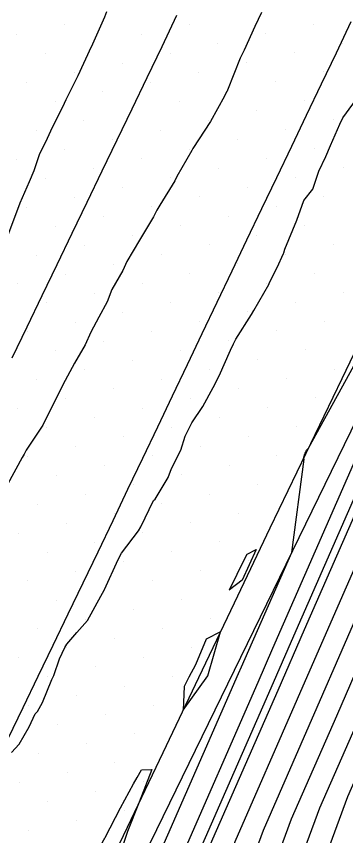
# Model space of a CAD drawing. Extents: x 2354170 to 2357230, y 866100 to 868290.
# Drawn here: x 2355537.6 to 2355561.4, y 866857.4 to 866916.7 of the extents above; entities that cross this region are included whole.
import ezdxf

# ---------------------------------------------------------------- set-up
doc = ezdxf.new("R2010")
doc.units = 0
for name, color, linetype in [('Default', 7, 'Continuous'), ('DTM Contours Major', 7, 'Continuous'), ('DTM Contours Minor', 7, 'Continuous'), ('Exist DTM Breakline', 7, 'Continuous'), ('Exist DTM Scan Elevation Point', 7, 'Continuous'), ('Exist Roads EOP', 7, 'Continuous'), ('PH Exist DTM Breakline', 7, 'Continuous')]:
    doc.layers.add(name, color=color, linetype=linetype)

msp = doc.modelspace()

# ---------------------------------------------------------------- linework, layer by layer
at = {"layer": 'Default'}
for points in [[(2355604.919, 866953.898), (2355598.917, 866942.746), (2355593.826, 866932.284), (2355589.872, 866922.728), (2355589.563, 866922.093), (2355583.273, 866910.212), (2355578.076, 866899.697), (2355572.372, 866888.895), (2355572.245, 866888.638), (2355567.419, 866877.626), (2355562.125, 866865.423), (2355559.482, 866859.39), (2355554.403, 866845.598), (2355549.893, 866837.102), (2355542.477, 866825.086), (2355535.833, 866813.088), (2355530.934, 866803.291)], [(2355606.895, 866954.106), (2355599.794, 866940.913), (2355596.152, 866933.428), (2355591.491, 866922.165), (2355591.303, 866921.777), (2355583.891, 866907.777), (2355580.154, 866900.215), (2355573.406, 866887.437), (2355573.311, 866887.243), (2355569.68, 866878.96), (2355563.539, 866864.804), (2355561.522, 866860.199), (2355555.684, 866844.348), (2355552.707, 866838.738), (2355544.031, 866824.683), (2355536.26, 866810.648), (2355532.533, 866803.195)], [(2355598.992, 866953.276), (2355596.285, 866948.247), (2355586.848, 866928.852), (2355585.013, 866924.419), (2355584.343, 866923.038), (2355581.419, 866917.515), (2355571.844, 866898.144), (2355569.271, 866893.269), (2355569.049, 866892.821), (2355560.635, 866873.625), (2355557.882, 866867.278), (2355553.363, 866856.962), (2355550.559, 866849.347), (2355541.453, 866832.192), (2355537.813, 866826.295), (2355534.553, 866820.407), (2355526.136, 866803.576), (2355524.022, 866797.252), (2355515.209, 866779.183), (2355512.401, 866773.506), (2355504.777, 866757.056), (2355502.209, 866751.461), (2355501.286, 866748.941), (2355493.582, 866730.98)], [(2355600.968, 866953.483), (2355597.163, 866946.413), (2355589.174, 866929.996), (2355586.633, 866923.855), (2355586.083, 866922.723), (2355582.037, 866915.081), (2355573.922, 866898.661), (2355570.304, 866891.811), (2355570.114, 866891.426), (2355562.896, 866874.959), (2355559.296, 866866.659), (2355555.403, 866857.772), (2355551.84, 866848.098), (2355544.267, 866833.829), (2355539.368, 866825.892), (2355534.98, 866817.967), (2355527.736, 866803.481), (2355524.71, 866794.433), (2355517.552, 866779.756), (2355513.582, 866771.73), (2355507.305, 866758.187), (2355503.787, 866750.521), (2355502.522, 866747.068), (2355496.046, 866731.969)], [(2355499.721, 866754.794), (2355510.04, 866777.059), (2355510.523, 866778.037), (2355522.645, 866802.891), (2355522.938, 866803.766), (2355533.699, 866825.286), (2355534.704, 866827.101), (2355535.826, 866828.919), (2355547.996, 866851.847), (2355549.284, 866855.344), (2355555.053, 866868.514), (2355556.113, 866870.957), (2355566.918, 866895.609), (2355567.203, 866896.185), (2355567.69, 866897.108), (2355580.183, 866922.384), (2355580.863, 866923.669), (2355581.775, 866925.545), (2355582.196, 866926.563), (2355594.531, 866951.914)], [(2355591.769, 866931.692), (2355591.5, 866931.14), (2355588.252, 866923.292), (2355587.823, 866922.408), (2355582.655, 866912.646), (2355575.999, 866899.179), (2355571.338, 866890.353), (2355571.18, 866890.032), (2355565.158, 866876.292), (2355560.711, 866866.041), (2355557.443, 866858.581), (2355553.122, 866846.848), (2355549.99, 866840.948)], [(2355537.215, 866863.41), (2355537.763, 866864.016), (2355538.504, 866865.278), (2355538.943, 866866.213), (2355539.099, 866866.38), (2355539.466, 866867.021), (2355540.133, 866868.694), (2355540.274, 866868.99), (2355540.68, 866870.192), (2355541.077, 866871.006), (2355541.214, 866871.258), (2355541.932, 866872.085), (2355542.723, 866872.975), (2355543.682, 866874.73), (2355543.926, 866875.165), (2355543.951, 866875.215), (2355544.94, 866877.383), (2355545.179, 866877.833), (2355546.399, 866879.449), (2355546.569, 866879.752), (2355547.498, 866881.656), (2355547.599, 866881.74), (2355548.549, 866883.303), (2355548.788, 866883.951), (2355549.465, 866885.294), (2355549.774, 866886.296), (2355550.265, 866887.261), (2355551.042, 866888.455), (2355551.801, 866889.812), (2355552.243, 866890.658), (2355553.054, 866892.516), (2355553.274, 866892.974), (2355553.44, 866893.32), (2355554.581, 866895.106), (2355554.728, 866895.386), (2355555.818, 866897.285), (2355555.882, 866897.425), (2355556.421, 866898.515), (2355556.887, 866899.526), (2355556.904, 866899.565), (2355556.979, 866899.823), (2355557.85, 866901.936), (2355558.36, 866903.342), (2355559.009, 866904.167), (2355559.436, 866905.47), (2355559.949, 866906.543), (2355560.284, 866907.342), (2355560.95, 866908.878), (2355561.167, 866909.326), (2355562.359, 866910.944)], [(2355573.137, 866904.444), (2355569.767, 866897.626), (2355568.237, 866894.727), (2355567.984, 866894.215), (2355558.374, 866872.291), (2355556.468, 866867.896), (2355551.324, 866856.153), (2355549.277, 866850.597), (2355538.64, 866830.555), (2355536.259, 866826.698), (2355534.126, 866822.846), (2355529.899, 866814.394)], [(2355547.245, 866854.535), (2355553.639, 866869.133), (2355553.852, 866869.623), (2355557.477, 866877.895), (2355558.377, 866884.645), (2355558.327, 866884.675), (2355558.42, 866885.012), (2355558.449, 866885.071), (2355558.491, 866885.153), (2355558.555, 866885.291), (2355558.691, 866885.431), (2355561.958, 866891.394)], [(2355553.888, 866875.882), (2355552.979, 866875.176), (2355552.961, 866875.162), (2355552.972, 866875.184), (2355552.973, 866875.187), (2355552.975, 866875.19), (2355554.091, 866877.445), (2355554.253, 866877.77), (2355554.906, 866878.11), (2355553.888, 866875.882)], [(2355551.305, 866871.619), (2355550.529, 866869.757), (2355550.048, 866868.871), (2355549.7, 866868.198), (2355549.632, 866866.474), (2355551.406, 866868.953), (2355552.329, 866872.134), (2355551.305, 866871.619)], [(2355542.662, 866854.933), (2355543.481, 866856.302), (2355543.905, 866857.101), (2355543.946, 866857.178), (2355543.997, 866857.267), (2355545.095, 866859.415), (2355546.045, 866861.145), (2355546.315, 866861.606), (2355546.608, 866862.161), (2355547.364, 866862.179), (2355546.459, 866859.81), (2355545.615, 866857.701), (2355544.066, 866853.106), (2355540.658, 866847.67), (2355540.386, 866851.144), (2355541.448, 866852.917), (2355542.662, 866854.933)]]:
    msp.add_lwpolyline(points, dxfattribs=at)
at = {"layer": 'DTM Contours Major'}
msp.add_lwpolyline([(2355591.769, 866931.692), (2355591.5, 866931.14), (2355588.252, 866923.292), (2355587.823, 866922.408), (2355582.655, 866912.646), (2355575.999, 866899.179), (2355571.338, 866890.353), (2355571.18, 866890.032), (2355565.158, 866876.292), (2355560.711, 866866.041), (2355557.443, 866858.581), (2355553.122, 866846.848), (2355549.99, 866840.948)], dxfattribs=at)
at = {"layer": 'DTM Contours Minor'}
for points in [[(2355517.595, 866789.715), (2355523.104, 866801.011), (2355524.004, 866803.703), (2355533.984, 866823.66), (2355535.741, 866826.832), (2355537.702, 866830.01), (2355548.85, 866851.014), (2355550.644, 866855.884), (2355555.996, 866868.102), (2355557.621, 866871.846), (2355567.629, 866894.68), (2355567.892, 866895.213), (2355569.075, 866897.453), (2355580.595, 866920.761), (2355582.023, 866923.459), (2355582.854, 866925.17), (2355583.747, 866927.326), (2355595.116, 866950.692), (2355596.358, 866952.999), (2355604.487, 866969.705)], [(2355555.293, 866916.957), (2355554.813, 866915.936), (2355554.044, 866914.234), (2355553.743, 866913.647), (2355552.831, 866911.329), (2355552.802, 866911.271), (2355552.768, 866911.224), (2355552.628, 866910.905), (2355551.618, 866909.057), (2355550.339, 866907.121), (2355550.256, 866906.961), (2355549.175, 866905.08), (2355549.027, 866904.776), (2355547.94, 866903.024), (2355547.72, 866902.643), (2355547.481, 866902.164), (2355546.465, 866900.476), (2355545.563, 866898.932), (2355545.258, 866898.277), (2355544.481, 866896.907), (2355544.128, 866896.027), (2355543.541, 866894.912), (2355542.944, 866893.813), (2355542.551, 866892.906), (2355541.783, 866891.583), (2355540.933, 866890.025), (2355540.62, 866889.355), (2355540.35, 866888.85), (2355539.495, 866887.102), (2355538.289, 866885.295), (2355538.136, 866885.003), (2355537.992, 866884.762), (2355536.925, 866882.807)], [(2355536.947, 866900.796), (2355537.858, 866903.173), (2355538.52, 866904.714), (2355538.85, 866905.514), (2355539.251, 866906.667), (2355539.821, 866907.869), (2355540.182, 866908.66), (2355540.943, 866910.124), (2355541.177, 866910.667), (2355542.046, 866912.392), (2355543.01, 866914.491), (2355543.09, 866914.665), (2355543.1, 866914.693), (2355543.965, 866916.647), (2355544.109, 866917.022)]]:
    msp.add_lwpolyline(points, dxfattribs=at)
at = {"layer": 'Exist DTM Breakline'}
for points in [[(2355561.76, 866916.278), (2355560.683, 866914.022), (2355559.606, 866911.766), (2355558.528, 866909.51), (2355557.451, 866907.254), (2355556.374, 866904.998), (2355555.296, 866902.743), (2355554.218, 866900.487), (2355553.14, 866898.231), (2355552.066, 866895.974), (2355550.992, 866893.716), (2355549.918, 866891.458), (2355548.845, 866889.201), (2355547.769, 866886.944), (2355546.693, 866884.687), (2355545.617, 866882.431), (2355544.541, 866880.174), (2355543.459, 866877.92), (2355542.376, 866875.667), (2355541.294, 866873.414), (2355540.211, 866871.16), (2355539.127, 866868.907), (2355538.043, 866866.655), (2355536.959, 866864.402)], [(2355537.275, 866891.969), (2355538.358, 866894.222), (2355539.442, 866896.475), (2355540.525, 866898.728), (2355541.608, 866900.981), (2355542.691, 866903.235), (2355543.774, 866905.488), (2355544.857, 866907.741), (2355545.94, 866909.994), (2355547.023, 866912.247), (2355548.105, 866914.501), (2355549.184, 866916.756)]]:
    msp.add_lwpolyline(points, dxfattribs=at)
at = {"layer": 'Exist DTM Scan Elevation Point'}
for p, q in [((2355541.045, 866916.052), (2355541.045, 866916.052)), ((2355550.059, 866916.084), (2355550.059, 866916.084)), ((2355559.073, 866916.116), (2355559.073, 866916.116)), ((2355537.581, 866915.347), (2355537.581, 866915.347)), ((2355546.594, 866915.378), (2355546.594, 866915.378)), ((2355555.608, 866915.41), (2355555.608, 866915.41)), ((2355543.13, 866914.673), (2355543.13, 866914.673)), ((2355552.144, 866914.704), (2355552.144, 866914.704)), ((2355561.158, 866914.736), (2355561.158, 866914.736)), ((2355539.665, 866913.967), (2355539.665, 866913.967)), ((2355548.679, 866913.999), (2355548.679, 866913.999)), ((2355557.693, 866914.031), (2355557.693, 866914.031)), ((2355545.215, 866913.293), (2355545.215, 866913.293)), ((2355554.229, 866913.325), (2355554.229, 866913.325)), ((2355559.778, 866912.651), (2355559.778, 866912.651)), ((2355541.75, 866912.588), (2355541.75, 866912.588)), ((2355550.764, 866912.619), (2355550.764, 866912.619)), ((2355538.286, 866911.882), (2355538.286, 866911.882)), ((2355547.3, 866911.914), (2355547.3, 866911.914)), ((2355556.314, 866911.946), (2355556.314, 866911.946)), ((2355543.835, 866911.208), (2355543.835, 866911.208)), ((2355552.849, 866911.24), (2355552.849, 866911.24)), ((2355540.371, 866910.503), (2355540.371, 866910.503)), ((2355549.385, 866910.534), (2355549.385, 866910.534)), ((2355558.399, 866910.566), (2355558.399, 866910.566)), ((2355545.92, 866909.829), (2355545.92, 866909.829)), ((2355554.934, 866909.861), (2355554.934, 866909.861)), ((2355542.456, 866909.123), (2355542.456, 866909.123)), ((2355551.47, 866909.155), (2355551.47, 866909.155)), ((2355560.484, 866909.187), (2355560.484, 866909.187)), ((2355538.992, 866908.418), (2355538.992, 866908.418)), ((2355548.005, 866908.449), (2355548.005, 866908.449)), ((2355557.019, 866908.481), (2355557.019, 866908.481)), ((2355544.541, 866907.744), (2355544.541, 866907.744)), ((2355553.555, 866907.776), (2355553.555, 866907.776)), ((2355541.077, 866907.038), (2355541.077, 866907.038)), ((2355550.09, 866907.07), (2355550.09, 866907.07)), ((2355559.104, 866907.102), (2355559.104, 866907.102)), ((2355537.612, 866906.333), (2355537.612, 866906.333)), ((2355546.626, 866906.364), (2355546.626, 866906.364)), ((2355555.64, 866906.396), (2355555.64, 866906.396)), ((2355543.162, 866905.659), (2355543.162, 866905.659)), ((2355552.175, 866905.691), (2355552.175, 866905.691)), ((2355561.189, 866905.722), (2355561.189, 866905.722)), ((2355539.697, 866904.953), (2355539.697, 866904.953)), ((2355548.711, 866904.985), (2355548.711, 866904.985)), ((2355557.725, 866905.017), (2355557.725, 866905.017)), ((2355545.247, 866904.28), (2355545.247, 866904.28)), ((2355554.26, 866904.311), (2355554.26, 866904.311)), ((2355541.782, 866903.574), (2355541.782, 866903.574)), ((2355550.796, 866903.606), (2355550.796, 866903.606)), ((2355559.81, 866903.637), (2355559.81, 866903.637)), ((2355538.318, 866902.868), (2355538.318, 866902.868)), ((2355547.332, 866902.9), (2355547.332, 866902.9)), ((2355556.345, 866902.932), (2355556.345, 866902.932)), ((2355543.867, 866902.195), (2355543.867, 866902.195)), ((2355552.881, 866902.226), (2355552.881, 866902.226)), ((2355540.403, 866901.489), (2355540.403, 866901.489)), ((2355549.417, 866901.521), (2355549.417, 866901.521)), ((2355558.43, 866901.552), (2355558.43, 866901.552)), ((2355545.952, 866900.815), (2355545.952, 866900.815)), ((2355554.966, 866900.847), (2355554.966, 866900.847)), ((2355542.488, 866900.11), (2355542.488, 866900.11)), ((2355551.502, 866900.141), (2355551.502, 866900.141)), ((2355560.515, 866900.173), (2355560.515, 866900.173)), ((2355539.023, 866899.404), (2355539.023, 866899.404)), ((2355548.037, 866899.436), (2355548.037, 866899.436)), ((2355557.051, 866899.467), (2355557.051, 866899.467)), ((2355544.573, 866898.73), (2355544.573, 866898.73)), ((2355553.587, 866898.762), (2355553.587, 866898.762)), ((2355541.108, 866898.025), (2355541.108, 866898.025)), ((2355550.122, 866898.056), (2355550.122, 866898.056)), ((2355559.136, 866898.088), (2355559.136, 866898.088)), ((2355537.644, 866897.319), (2355537.644, 866897.319)), ((2355546.658, 866897.351), (2355546.658, 866897.351)), ((2355555.672, 866897.382), (2355555.672, 866897.382)), ((2355543.193, 866896.645), (2355543.193, 866896.645)), ((2355552.207, 866896.677), (2355552.207, 866896.677)), ((2355561.221, 866896.708), (2355561.221, 866896.708)), ((2355539.729, 866895.94), (2355539.729, 866895.94)), ((2355548.743, 866895.971), (2355548.743, 866895.971)), ((2355557.757, 866896.003), (2355557.757, 866896.003)), ((2355545.278, 866895.266), (2355545.278, 866895.266)), ((2355554.292, 866895.297), (2355554.292, 866895.297)), ((2355541.814, 866894.56), (2355541.814, 866894.56)), ((2355550.828, 866894.592), (2355550.828, 866894.592)), ((2355559.841, 866894.623), (2355559.841, 866894.623)), ((2355538.349, 866893.855), (2355538.349, 866893.855)), ((2355547.363, 866893.886), (2355547.363, 866893.886)), ((2355556.377, 866893.918), (2355556.377, 866893.918)), ((2355543.899, 866893.181), (2355543.899, 866893.181)), ((2355552.913, 866893.212), (2355552.913, 866893.212)), ((2355549.448, 866892.507), (2355549.448, 866892.507)), ((2355558.462, 866892.539), (2355558.462, 866892.539)), ((2355540.434, 866892.475), (2355540.434, 866892.475)), ((2355545.984, 866891.801), (2355545.984, 866891.801)), ((2355554.998, 866891.833), (2355554.998, 866891.833)), ((2355542.519, 866891.096), (2355542.519, 866891.096)), ((2355551.533, 866891.127), (2355551.533, 866891.127)), ((2355560.547, 866891.159), (2355560.547, 866891.159)), ((2355539.055, 866890.39), (2355539.055, 866890.39)), ((2355548.069, 866890.422), (2355548.069, 866890.422)), ((2355557.083, 866890.454), (2355557.083, 866890.454)), ((2355544.604, 866889.716), (2355544.604, 866889.716)), ((2355553.618, 866889.748), (2355553.618, 866889.748)), ((2355541.14, 866889.011), (2355541.14, 866889.011)), ((2355550.154, 866889.042), (2355550.154, 866889.042)), ((2355559.168, 866889.074), (2355559.168, 866889.074)), ((2355555.703, 866888.369), (2355555.703, 866888.369)), ((2355537.676, 866888.305), (2355537.676, 866888.305)), ((2355546.689, 866888.337), (2355546.689, 866888.337)), ((2355543.225, 866887.631), (2355543.225, 866887.631)), ((2355552.239, 866887.663), (2355552.239, 866887.663)), ((2355539.761, 866886.926), (2355539.761, 866886.926)), ((2355548.774, 866886.957), (2355548.774, 866886.957)), ((2355557.788, 866886.989), (2355557.788, 866886.989)), ((2355545.31, 866886.252), (2355545.31, 866886.252)), ((2355554.324, 866886.284), (2355554.324, 866886.284)), ((2355541.846, 866885.546), (2355541.846, 866885.546)), ((2355550.859, 866885.578), (2355550.859, 866885.578)), ((2355538.381, 866884.841), (2355538.381, 866884.841)), ((2355547.395, 866884.872), (2355547.395, 866884.872)), ((2355556.409, 866884.904), (2355556.409, 866884.904)), ((2355552.944, 866884.199), (2355552.944, 866884.199)), ((2355543.931, 866884.167), (2355543.931, 866884.167)), ((2355540.466, 866883.461), (2355540.466, 866883.461)), ((2355549.48, 866883.493), (2355549.48, 866883.493)), ((2355546.015, 866882.787), (2355546.015, 866882.787)), ((2355555.029, 866882.819), (2355555.029, 866882.819)), ((2355542.551, 866882.082), (2355542.551, 866882.082)), ((2355551.565, 866882.114), (2355551.565, 866882.114)), ((2355539.087, 866881.376), (2355539.087, 866881.376)), ((2355548.1, 866881.408), (2355548.1, 866881.408)), ((2355544.636, 866880.702), (2355544.636, 866880.702)), ((2355553.65, 866880.734), (2355553.65, 866880.734)), ((2355541.172, 866879.997), (2355541.172, 866879.997)), ((2355550.185, 866880.029), (2355550.185, 866880.029)), ((2355537.707, 866879.291), (2355537.707, 866879.291)), ((2355546.721, 866879.323), (2355546.721, 866879.323)), ((2355543.257, 866878.617), (2355543.257, 866878.617)), ((2355552.27, 866878.649), (2355552.27, 866878.649)), ((2355539.792, 866877.912), (2355539.792, 866877.912)), ((2355548.806, 866877.944), (2355548.806, 866877.944)), ((2355545.342, 866877.238), (2355545.342, 866877.238)), ((2355554.355, 866877.27), (2355554.355, 866877.27)), ((2355541.877, 866876.532), (2355541.877, 866876.532)), ((2355550.891, 866876.564), (2355550.891, 866876.564)), ((2355538.413, 866875.827), (2355538.413, 866875.827)), ((2355547.427, 866875.859), (2355547.427, 866875.859)), ((2355543.962, 866875.153), (2355543.962, 866875.153)), ((2355552.976, 866875.185), (2355552.976, 866875.185)), ((2355540.498, 866874.447), (2355540.498, 866874.447)), ((2355549.512, 866874.479), (2355549.512, 866874.479)), ((2355546.047, 866873.774), (2355546.047, 866873.774)), ((2355542.583, 866873.068), (2355542.583, 866873.068)), ((2355551.597, 866873.1), (2355551.597, 866873.1)), ((2355539.118, 866872.363), (2355539.118, 866872.363)), ((2355548.132, 866872.394), (2355548.132, 866872.394)), ((2355544.668, 866871.689), (2355544.668, 866871.689)), ((2355541.203, 866870.983), (2355541.203, 866870.983)), ((2355550.217, 866871.015), (2355550.217, 866871.015)), ((2355537.739, 866870.278), (2355537.739, 866870.278)), ((2355546.753, 866870.309), (2355546.753, 866870.309)), ((2355543.288, 866869.604), (2355543.288, 866869.604)), ((2355539.824, 866868.898), (2355539.824, 866868.898)), ((2355548.838, 866868.93), (2355548.838, 866868.93)), ((2355545.373, 866868.224), (2355545.373, 866868.224)), ((2355541.909, 866867.519), (2355541.909, 866867.519)), ((2355538.444, 866866.813), (2355538.444, 866866.813)), ((2355547.458, 866866.845), (2355547.458, 866866.845)), ((2355543.994, 866866.139), (2355543.994, 866866.139)), ((2355540.529, 866865.434), (2355540.529, 866865.434)), ((2355546.079, 866864.76), (2355546.079, 866864.76)), ((2355542.614, 866864.054), (2355542.614, 866864.054)), ((2355539.15, 866863.349), (2355539.15, 866863.349)), ((2355544.699, 866862.675), (2355544.699, 866862.675)), ((2355541.235, 866861.969), (2355541.235, 866861.969)), ((2355537.771, 866861.264), (2355537.771, 866861.264)), ((2355546.784, 866861.295), (2355546.784, 866861.295)), ((2355543.32, 866860.59), (2355543.32, 866860.59)), ((2355539.856, 866859.884), (2355539.856, 866859.884)), ((2355545.405, 866859.21), (2355545.405, 866859.21)), ((2355541.941, 866858.505), (2355541.941, 866858.505)), ((2355538.476, 866857.799), (2355538.476, 866857.799))]:
    msp.add_line(p, q, dxfattribs=at)
at = {"layer": 'Exist Roads EOP'}
msp.add_lwpolyline([(2355519.432, 866804.009), (2355522.051, 866809.407), (2355524.678, 866814.801), (2355527.309, 866820.193), (2355529.943, 866825.585), (2355532.574, 866830.977), (2355535.2, 866836.372), (2355537.817, 866841.771), (2355540.421, 866847.176), (2355543.014, 866852.587), (2355545.598, 866858.002), (2355548.178, 866863.419), (2355550.757, 866868.837), (2355553.338, 866874.253), (2355555.926, 866879.666), (2355558.52, 866885.076), (2355561.121, 866890.483), (2355563.728, 866895.887)], dxfattribs=at)
at = {"layer": 'PH Exist DTM Breakline'}
msp.add_lwpolyline([(2355594.124, 866952.764), (2355579.808, 866923.86), (2355566.424, 866896.256), (2355545.819, 866853.97), (2355533.319, 866827.46), (2355522.424, 866803.796), (2355509.548, 866777.798), (2355497.948, 866754.001), (2355483.819, 866726.253), (2355469.465, 866696.341), (2355462.264, 866681.282)], dxfattribs=at)

doc.saveas('drawing.dxf')
